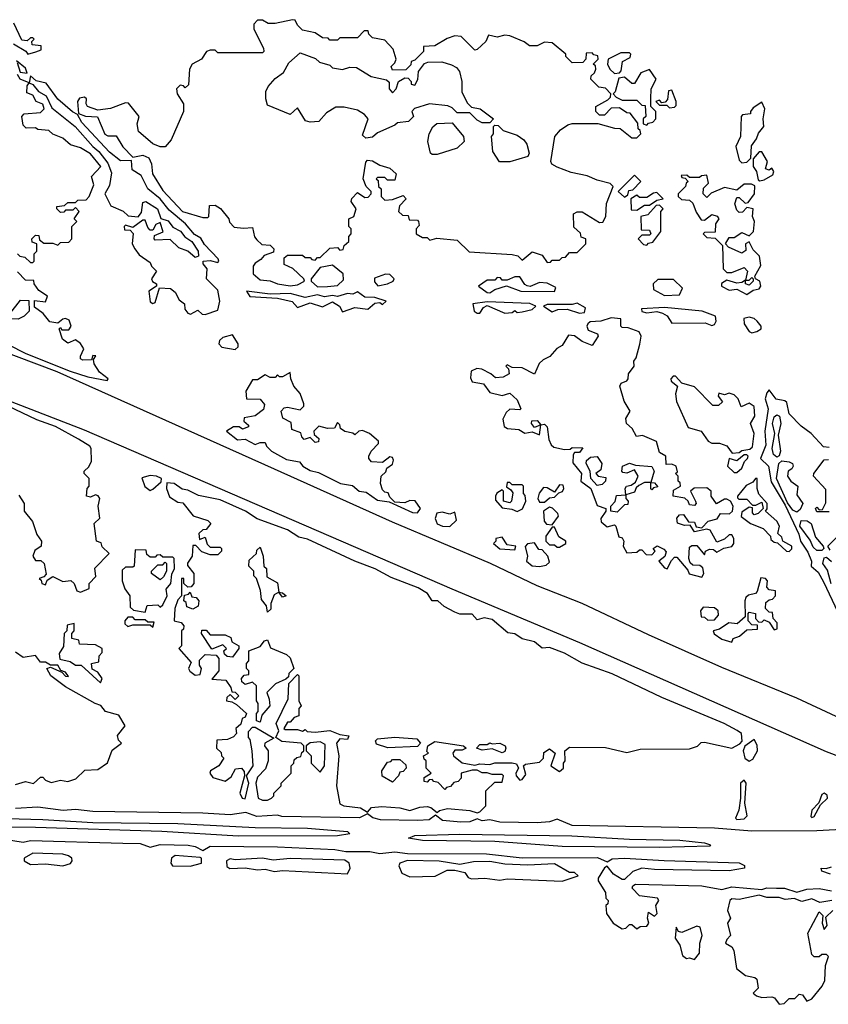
# Model space of a CAD drawing. Extents: x 1980017 to 2252640, y 74400 to 266395.
# Tile 342 of 388: x 2188922 to 2192162, y 207360 to 211302. Entities that reach past the tile are written whole.
import ezdxf

# ---------------------------------------------------------------- set-up
doc = ezdxf.new("R2010")
doc.units = 0

msp = doc.modelspace()

# ---------------------------------------------------------------- linework, layer by layer
at = {"layer": '0CON20XD'}
for points in [[(2188896.4, 211206.4), (2188946.7, 211176.7), (2188955, 211163.8), (2188986.7, 211173.3), (2189008.3, 211181.7), (2189008.3, 211198.3), (2188971.7, 211201.7), (2188970, 211215), (2188980, 211225), (2188975, 211230), (2188965, 211230), (2188951.7, 211218.3), (2188930.7, 211220.7), (2188898, 211288)], [(2190005, 210236.7), (2190035, 210241.4), (2190062.5, 210255), (2190060, 210265), (2190016.2, 210306.2), (2189981.7, 210321.7), (2189981.7, 210348.3), (2189995, 210360), (2190055, 210360), (2190065, 210350), (2190085, 210350), (2190091.7, 210341.7), (2190105, 210340), (2190115, 210350), (2190125, 210350), (2190165, 210387.5), (2190195, 210390), (2190205, 210380), (2190218.3, 210381.7), (2190221.7, 210398.3), (2190240, 210415), (2190240, 210435), (2190250, 210445), (2190250, 210465), (2190240, 210475), (2190240, 210505), (2190260, 210515), (2190270, 210545), (2190250, 210575), (2190253, 210587), (2190275, 210610), (2190305, 210590), (2190318.3, 210591.7), (2190330, 210605), (2190330, 210615), (2190310, 210635), (2190297.5, 210665), (2190308.3, 210731.7), (2190315, 210740), (2190335, 210737.5), (2190365, 210720), (2190405, 210707.5), (2190430, 210685), (2190425, 210660), (2190395, 210660), (2190385, 210670), (2190355, 210670), (2190350, 210665), (2190358.3, 210658.3), (2190360, 210635), (2190370, 210625), (2190370, 210595), (2190385, 210580), (2190415, 210582.5), (2190458.3, 210598.3), (2190470, 210585), (2190443, 210557), (2190440, 210535), (2190455, 210520), (2190478.3, 210518.3), (2190481.7, 210501.7), (2190515, 210500), (2190520, 210495), (2190521.7, 210478.3), (2190510, 210465), (2190510, 210445), (2190535, 210430), (2190555, 210430), (2190565, 210420), (2190592.5, 210427.5), (2190675, 210420), (2190723, 210373), (2190895, 210362.5), (2190917, 210357), (2190935, 210340), (2190975, 210372.5), (2191015, 210360), (2191035, 210330), (2191048.3, 210331.7), (2191055, 210340), (2191085, 210340), (2191095, 210350), (2191108.3, 210351.7), (2191125, 210370), (2191155, 210370), (2191190, 210405), (2191190, 210425), (2191171.7, 210431.7), (2191168.3, 210448.3), (2191141.7, 210471.7), (2191140, 210525), (2191155, 210532.5), (2191175, 210532.5), (2191245, 210490), (2191258.3, 210491.7), (2191270, 210515), (2191273, 210567), (2191300, 210635), (2191287, 210647), (2191235, 210660), (2191195, 210677.5), (2191130.7, 210690.7), (2191075, 210712.5), (2191053.6, 210723.6), (2191050, 210735), (2191066.2, 210835), (2191088.3, 210861.7), (2191118.3, 210881.7), (2191135, 210886.7), (2191237.5, 210887.5), (2191305, 210867.5), (2191327, 210867), (2191375, 210830), (2191395, 210830), (2191410, 210845), (2191408.3, 210858.3), (2191400, 210865), (2191398.3, 210888.3), (2191368.3, 210928.3), (2191355, 210930), (2191325, 210950), (2191291.7, 210948.3), (2191265, 210920), (2191245, 210920), (2191230, 210935), (2191230, 210955), (2191278.3, 210981.7), (2191288.3, 210991.7), (2191290, 211005), (2191268.3, 211028.3), (2191241.7, 211031.7), (2191210, 211065), (2191211.7, 211078.3), (2191225, 211090), (2191230, 211105), (2191228.3, 211118.3), (2191220, 211125), (2191240, 211145), (2191238.3, 211158.3), (2191221.7, 211161.7), (2191215, 211170), (2191191.7, 211168.3), (2191190, 211145), (2191178.3, 211131.7), (2191135, 211130), (2191110, 211155), (2191110, 211165), (2191055, 211210), (2191025, 211212.5), (2190995, 211197.5), (2190965, 211197.5), (2190943.3, 211213.3), (2190885, 211237.5), (2190865, 211240), (2190835, 211232.5), (2190800, 211240), (2190790, 211215), (2190755, 211182.5), (2190745, 211180), (2190690, 211235), (2190665, 211237.5), (2190635, 211227.5), (2190585, 211197.5), (2190540, 211195), (2190540, 211175), (2190505, 211140), (2190490, 211135), (2190488.3, 211121.7), (2190468.3, 211101.7), (2190415, 211100), (2190410, 211115), (2190425, 211130), (2190430, 211145), (2190417.5, 211185), (2190385, 211220), (2190335, 211230), (2190320, 211245), (2190318.3, 211258.3), (2190301.7, 211258.3), (2190275, 211230), (2190205, 211230), (2190195, 211220), (2190165, 211220), (2190158.3, 211228.3), (2190135, 211230), (2190105, 211250), (2190055, 211260), (2190035, 211280), (2190025, 211300), (2190015, 211302.5), (2189945, 211286.7), (2189917, 211287), (2189895, 211300), (2189875, 211300), (2189860, 211285), (2189860, 211265), (2189898.3, 211188.3), (2189900, 211175), (2189895, 211170), (2189715, 211170), (2189705, 211180), (2189685, 211180), (2189670, 211175), (2189650, 211145), (2189612.5, 211125), (2189602.5, 211105), (2189598.3, 211041.7), (2189585, 211030), (2189578.3, 211038.3), (2189565, 211040), (2189550, 211025), (2189552.5, 211005), (2189577.5, 210965), (2189577.5, 210935), (2189528.3, 210821.7), (2189505, 210793.3), (2189485, 210793.8), (2189455.8, 210805.8), (2189397.5, 210855), (2189392.5, 210885), (2189400, 210915), (2189358.3, 210968.3), (2189345, 210970), (2189285, 210947.5), (2189235, 210940), (2189193.3, 210955), (2189187.5, 210965), (2189190, 210985), (2189181.7, 210991.7), (2189161.7, 210988.3), (2189153.3, 210975), (2189156.7, 210926.7), (2189185, 210915.8), (2189233.3, 210913.3), (2189263.5, 210843.5), (2189275, 210837.5), (2189308, 210838), (2189335, 210793.8), (2189375, 210752.5), (2189415, 210759.5), (2189438.8, 210748.8), (2189449.4, 210725), (2189454, 210685), (2189495, 210618.8), (2189574.5, 210534.5), (2189655, 210510), (2189675, 210510), (2189680, 210515), (2189681.7, 210558.3), (2189705, 210560), (2189726.4, 210546.4), (2189760, 210505), (2189761.7, 210491.7), (2189781.7, 210471.7), (2189818.3, 210468.3), (2189855, 210470), (2189863, 210433), (2189871.7, 210421.7), (2189891.7, 210401.7), (2189925, 210400), (2189940, 210385), (2189938.3, 210371.7), (2189901.7, 210358.3), (2189888.3, 210341.7), (2189865, 210327.5), (2189857.5, 210315), (2189857.5, 210285), (2189885, 210261.2), (2189925, 210257.5), (2189955, 210244.4), (2190005, 210236.7)], [(2190308.3, 210828.3), (2190295, 210840), (2190317.5, 210905), (2190303, 210923), (2190275, 210940), (2190221.7, 210951.7), (2190188.3, 210951.7), (2190150.7, 210929.3), (2190120, 210895), (2190085, 210892.5), (2190067, 210897), (2190035, 210950), (2190005, 210922.5), (2189915, 210960), (2189907.5, 210985), (2189907.5, 211015), (2189916.7, 211035), (2189945, 211067.5), (2189978.3, 211091.7), (2190000.7, 211129.3), (2190045, 211170), (2190107, 211147), (2190123, 211133), (2190165, 211120), (2190175, 211110), (2190215, 211102.5), (2190245, 211112.5), (2190271.7, 211111.7), (2190330, 211075), (2190391.7, 211061.7), (2190401.7, 211051.7), (2190402.5, 211025), (2190415, 211010), (2190430, 211025), (2190440, 211055), (2190465, 211070), (2190478.3, 211068.3), (2190490, 211055), (2190490, 211045), (2190505, 211040), (2190517, 211063), (2190520, 211095), (2190543, 211127), (2190557, 211133), (2190613.6, 211133.6), (2190651.7, 211121.7), (2190671.7, 211111.7), (2190683.3, 211095), (2190693.8, 211055), (2190693.6, 211013.6), (2190715, 210970), (2190731.7, 210951.7), (2190766.1, 210946.1), (2190820, 210905), (2190805, 210890), (2190775, 210890), (2190755, 210900), (2190725, 210930), (2190675, 210930), (2190655, 210950), (2190637, 210957), (2190563.9, 210966.1), (2190503.6, 210946.4), (2190492.5, 210935), (2190500, 210915), (2190480, 210895), (2190435, 210890), (2190425, 210880), (2190355, 210850), (2190335, 210832.5), (2190308.3, 210828.3)], [(2191305, 211087.5), (2191325, 211090), (2191331.7, 211098.3), (2191337.5, 211135), (2191368.3, 211151.7), (2191370, 211165), (2191365, 211170), (2191330.7, 211169.3), (2191280, 211145), (2191277.5, 211125), (2191286.7, 211105), (2191305, 211087.5)], [(2188911.7, 211131.7), (2188923, 211093), (2188951.7, 211088.3), (2188945, 211108.8), (2188908.3, 211138.3)], [(2188912.5, 210365), (2188922.5, 210355), (2188941.7, 210351.7), (2188965, 210330), (2188975, 210330), (2188980, 210335), (2188980, 210365), (2188990, 210375), (2188990, 210405), (2188971.7, 210411.7), (2188970, 210425), (2188985, 210440), (2188998.3, 210438.3), (2189001.7, 210421.7), (2189018.3, 210408.3), (2189055, 210407.5), (2189075, 210400), (2189085, 210410), (2189118.3, 210411.7), (2189130, 210425), (2189130, 210475), (2189150, 210495), (2189140, 210505), (2189160, 210535), (2189145, 210550), (2189135, 210540), (2189105, 210540), (2189098.3, 210531.7), (2189085, 210530), (2189070, 210545), (2189070, 210555), (2189101.7, 210558.3), (2189115, 210570), (2189145, 210570), (2189155, 210580), (2189188.3, 210581.7), (2189200, 210595), (2189219.3, 210640.7), (2189210, 210675), (2189246.7, 210715), (2189205.8, 210765.8), (2189165, 210790), (2189125, 210801.2), (2189095, 210828), (2189053.9, 210843.9), (2189038.3, 210858.3), (2188995, 210862.5), (2188985, 210870), (2188948.3, 210868.3), (2188935, 210880), (2188930, 210915), (2188940, 210925), (2189005, 210931.2), (2189020, 210945), (2189013.9, 210963.9), (2188987.5, 210975), (2188975, 211000), (2188950, 211010), (2188952, 211038), (2188960, 211050), (2188924, 211064), (2188913, 211083)], [(2191435, 210880), (2191441.7, 210888.3), (2191458.3, 210891.7), (2191470, 210905), (2191470, 210935), (2191450, 210955), (2191450, 210985), (2191452.5, 211025), (2191472.5, 211065), (2191445, 211102.5), (2191410, 211090), (2191385, 211047.5), (2191375, 211047.5), (2191345, 211072.5), (2191321.7, 211068.3), (2191307, 211013), (2191300, 211005), (2191311.7, 210991.7), (2191335, 210980), (2191395, 210980), (2191415, 210960), (2191428.3, 210958.3), (2191430, 210915), (2191420, 210905), (2191420, 210885), (2191435, 210880)], [(2189665, 210122.5), (2189715, 210140), (2189723.3, 210175), (2189715, 210220), (2189670, 210265), (2189673.3, 210305), (2189657.5, 210325), (2189657.5, 210335), (2189685, 210338.8), (2189715, 210330), (2189720, 210335), (2189716.7, 210345), (2189662.4, 210402.4), (2189647.7, 210427.7), (2189622.4, 210442.4), (2189585.5, 210485.5), (2189520.2, 210540.2), (2189484, 210585), (2189434.6, 210624.6), (2189408.9, 210678.9), (2189371.8, 210701.8), (2189369.2, 210739.2), (2189325, 210736.9), (2189281.8, 210771.8), (2189170.9, 210890.9), (2189153.3, 210923.3), (2189133.5, 210933.5), (2189074.5, 210984.5), (2189027.7, 211047.7), (2188987.7, 211057.7), (2188965, 211077.5), (2188960, 211050), (2188975, 211042.5), (2188997.5, 211015), (2189028.1, 210998.1), (2189050, 210950), (2189144, 210875), (2189214.2, 210794.2), (2189238.8, 210775), (2189275, 210727.5), (2189289.3, 210689.3), (2189281.7, 210638.3), (2189262.5, 210605), (2189287, 210557), (2189336.1, 210536.1), (2189356.7, 210516.7), (2189396.7, 210513.3), (2189410, 210530), (2189415, 210570), (2189427.5, 210575), (2189473.8, 210545), (2189486.7, 210506.7), (2189517.2, 210497.2), (2189535, 210471.2), (2189565.5, 210455.6), (2189583.2, 210433.2), (2189612, 210415), (2189636.7, 210375), (2189637.5, 210355), (2189625, 210350), (2189595.7, 210375.7), (2189559.3, 210389.3), (2189525, 210422.5), (2189465, 210420), (2189460, 210425), (2189461.7, 210438.3), (2189496.4, 210453.6), (2189485, 210490), (2189467, 210483), (2189455, 210460), (2189445, 210460), (2189435, 210470), (2189425, 210500), (2189415, 210500), (2189375, 210470), (2189345, 210480), (2189340, 210475), (2189341.7, 210461.7), (2189365, 210460), (2189377, 210447), (2189372.5, 210405), (2189382.5, 210385), (2189400.7, 210360.7), (2189445, 210330), (2189450, 210315), (2189470, 210295), (2189450, 210265), (2189453.6, 210253.6), (2189470, 210245), (2189470, 210235), (2189438.8, 210215), (2189445, 210172.5), (2189455, 210166.7), (2189465, 210170), (2189481.7, 210228.3), (2189526.4, 210226.4), (2189545, 210211.2), (2189561.3, 210181.3), (2189582.5, 210165), (2189583.8, 210143.8), (2189595, 210127.5), (2189606.4, 210123.6), (2189635, 210140), (2189653, 210123), (2189665, 210122.5)], [(2191525, 210950), (2191545, 210952.5), (2191551.7, 210958.3), (2191552.5, 210975), (2191535, 211020), (2191521.7, 211018.3), (2191517, 210983), (2191508.3, 210971.7), (2191495, 210970), (2191485, 210980), (2191470, 210975), (2191485, 210960), (2191515, 210960), (2191525, 210950)], [(2191815, 210730), (2191835, 210732.5), (2191851.7, 210748.3), (2191853.2, 210796.8), (2191873.8, 210825), (2191881.4, 210848.6), (2191903.8, 210875), (2191900, 210905), (2191907.5, 210945), (2191895, 210972.5), (2191860.7, 210949.3), (2191850, 210935), (2191850, 210925), (2191818.3, 210921.7), (2191812.5, 210915), (2191810, 210835), (2191791.2, 210795), (2191805, 210740), (2191815, 210730)], [(2190595, 210762.5), (2190575, 210762.5), (2190568.3, 210768.3), (2190557.5, 210815), (2190562.5, 210845), (2190577, 210873), (2190593, 210887), (2190655, 210890), (2190700, 210835), (2190702.5, 210815), (2190675, 210787.5), (2190595, 210762.5)], [(2190885, 210733.3), (2190843.9, 210733.9), (2190817.5, 210775), (2190812.5, 210835), (2190820, 210845), (2190820, 210875), (2190825, 210880), (2190838.3, 210878.3), (2190858.3, 210858.3), (2190915, 210840), (2190941.7, 210821.7), (2190953.9, 210803.9), (2190962.5, 210767.5), (2190957.5, 210755), (2190885, 210733.3)], [(2191887, 210657), (2191905, 210660.8), (2191939.2, 210680.8), (2191943.3, 210695), (2191935, 210707.5), (2191925, 210700), (2191910, 210705), (2191917.5, 210735), (2191895, 210773.3), (2191885, 210773.8), (2191860, 210745), (2191860, 210715), (2191873.3, 210695), (2191881.2, 210661.2), (2191887, 210657)], [(2191345, 210592.5), (2191358.3, 210601.7), (2191361.7, 210618.3), (2191378.3, 210621.7), (2191410, 210655), (2191385, 210680), (2191320, 210615), (2191345, 210592.5)], [(2191835, 210202.2), (2191860, 210220), (2191885, 210224.4), (2191890.6, 210235), (2191887.5, 210255), (2191870, 210265), (2191867.5, 210275), (2191891.1, 210318.9), (2191886.2, 210355), (2191860.8, 210380.8), (2191845, 210412.5), (2191830, 210405), (2191831.7, 210378.3), (2191815, 210367.5), (2191761.7, 210391.7), (2191750, 210405), (2191765, 210430), (2191785, 210430), (2191815, 210450), (2191845, 210437.5), (2191861.2, 210455), (2191866.2, 210495), (2191857.5, 210515), (2191860, 210545), (2191835, 210550), (2191818.3, 210531.7), (2191805, 210530), (2191795, 210540), (2191786.7, 210565), (2191795, 210590), (2191805, 210590), (2191828.3, 210568.3), (2191840, 210570), (2191865.7, 210605), (2191866.7, 210636.7), (2191853.6, 210643.6), (2191825, 210643.3), (2191795, 210620), (2191745, 210630), (2191691.7, 210608.3), (2191675, 210590), (2191660, 210605), (2191661.7, 210628.3), (2191681.7, 210648.3), (2191675, 210680), (2191653, 210677), (2191645, 210670), (2191605, 210670), (2191595, 210680), (2191571.7, 210678.3), (2191575, 210670), (2191588.3, 210668.3), (2191600, 210655), (2191591.7, 210648.3), (2191590, 210635), (2191560, 210605), (2191560, 210595), (2191573, 210583), (2191605, 210580), (2191618.3, 210568.3), (2191631.7, 210531.7), (2191651.7, 210501.7), (2191665, 210500), (2191695, 210522.5), (2191716.1, 210516.1), (2191722.5, 210505), (2191710, 210485), (2191708.3, 210451.7), (2191665, 210450), (2191660, 210445), (2191675, 210430), (2191708.3, 210428.3), (2191738.3, 210398.3), (2191740, 210305), (2191755, 210290), (2191775, 210290), (2191825, 210310), (2191837.5, 210295), (2191830, 210260), (2191845, 210260), (2191855, 210270), (2191860, 210265), (2191860, 210255), (2191845, 210240), (2191830, 210245), (2191830, 210260), (2191815, 210250), (2191795, 210247.5), (2191755, 210260), (2191733.6, 210246.4), (2191733.3, 210235), (2191765, 210220), (2191795, 210223.3), (2191835, 210202.2)], [(2191395, 210540), (2191425, 210560), (2191445, 210560), (2191475, 210580), (2191500, 210585), (2191475, 210610), (2191461.7, 210608.3), (2191435, 210590), (2191405, 210590), (2191395, 210600), (2191370, 210585), (2191371.7, 210541.7), (2191395, 210540)], [(2191435, 210400), (2191441.7, 210408.3), (2191458.3, 210411.7), (2191490, 210455), (2191490, 210535), (2191500, 210545), (2191485, 210560), (2191471.7, 210558.3), (2191438.3, 210521.7), (2191410, 210515), (2191411.7, 210461.7), (2191445, 210460), (2191450, 210445), (2191445, 210440), (2191415, 210440), (2191400, 210425), (2191421.7, 210401.7), (2191435, 210400)], [(2188875, 210001.4), (2188946.3, 209966.3), (2189124.5, 209894.5), (2189195, 209872.2), (2189272.5, 209857.5), (2189276.7, 209865), (2189241.7, 209891.7), (2189220, 209925), (2189217.5, 209942.5), (2189226.7, 209956.7), (2189215, 209957.5), (2189208.8, 209941.2), (2189175, 209938.6), (2189166, 209945), (2189165.7, 209955), (2189178.8, 209985), (2189165.9, 210005.9), (2189145, 210020), (2189115, 210006.7), (2189093, 210023), (2189080, 210065), (2189085, 210070), (2189090.7, 210060.7), (2189119.2, 210060.8), (2189128, 210075), (2189119.6, 210099.5), (2189105, 210106.2), (2189095, 210103.8), (2189075, 210086.7), (2189043, 210093), (2189016.4, 210126.4), (2188981.7, 210151.7), (2188981.7, 210178.3), (2189025, 210172.5), (2189032.5, 210195), (2188998.3, 210218.3), (2188980, 210245), (2188978.3, 210258.3), (2188945, 210260), (2188913.3, 210293.3)], [(2190115, 210233.3), (2190155, 210234.2), (2190195, 210238.8), (2190219.3, 210260.7), (2190217.5, 210285), (2190175, 210320), (2190125, 210310), (2190090, 210265), (2190090, 210255), (2190115, 210233.3)], [(2190356.7, 210236.7), (2190395, 210244.3), (2190417.5, 210255), (2190422.5, 210265), (2190405, 210282.5), (2190387, 210283), (2190343, 210267), (2190343, 210253), (2190356.7, 210236.7)], [(2190805, 210209.2), (2190825, 210222.5), (2190872.5, 210237.5), (2190930, 210215), (2191065, 210214.2), (2191070, 210230), (2191035, 210247.5), (2191005, 210250), (2190966.4, 210233.6), (2190955, 210236.7), (2190945, 210242.5), (2190925, 210273.3), (2190905, 210273.3), (2190875, 210260), (2190855, 210260), (2190848.3, 210268.3), (2190835, 210270), (2190825, 210260), (2190795, 210260), (2190760, 210235), (2190795, 210210), (2190805, 210209.2)], [(2191505, 210198.8), (2191565, 210201.2), (2191577, 210227), (2191541.7, 210261.7), (2191478.3, 210261.7), (2191460, 210245), (2191461.7, 210221.7), (2191505, 210198.8)], [(2190215, 210132.5), (2190265, 210150), (2190316.4, 210143.6), (2190345, 210167.5), (2190365, 210170), (2190375, 210162.5), (2190390, 210175), (2190345, 210190), (2190305, 210190.8), (2190275, 210212.5), (2190256.1, 210203.9), (2190235, 210206.2), (2190195, 210194), (2190175, 210198.8), (2190142.7, 210192.7), (2190115, 210201.2), (2190065, 210190), (2190005.8, 210205.8), (2189925, 210203.3), (2189830, 210215), (2189843.6, 210193.6), (2189955, 210188), (2190013.9, 210173.9), (2190035, 210150), (2190085, 210169.2), (2190135, 210153.3), (2190175, 210172.5), (2190202.5, 210155), (2190215, 210132.5)], [(2188915, 210103.3), (2188890, 210105), (2188880, 210115), (2188882.5, 210125), (2188925, 210180), (2188958.3, 210178.3), (2188960, 210135), (2188940, 210115), (2188915, 210103.3)], [(2190865, 210127.5), (2190895, 210130), (2190905, 210137.5), (2190915, 210130), (2190935, 210132.5), (2190975, 210142.5), (2190990, 210155), (2190965.8, 210165.8), (2190795, 210172.5), (2190737.5, 210165), (2190742.5, 210135), (2190755, 210127.5), (2190765, 210127.5), (2190780, 210150), (2190795, 210157.5), (2190865, 210127.5)], [(2191165, 210127.5), (2191185, 210130), (2191188.3, 210148.3), (2191155, 210167.5), (2191135, 210162.5), (2191035, 210162.5), (2191020, 210155), (2191055, 210132.5), (2191078.3, 210141.7), (2191115, 210143.3), (2191165, 210127.5)], [(2191695, 210077.5), (2191705, 210082.5), (2191712.5, 210095), (2191710, 210115), (2191655.9, 210135.9), (2191505, 210150), (2191412.5, 210145), (2191414.2, 210134.2), (2191435, 210128.8), (2191475, 210133.8), (2191497.7, 210127.7), (2191516.4, 210116.4), (2191535, 210087.5), (2191668.8, 210088.8), (2191695, 210077.5)], [(2191655, 209070), (2191662.5, 209085), (2191658.3, 209108.3), (2191646.4, 209116.4), (2191618.3, 209118.3), (2191608.3, 209128.3), (2191602.5, 209145), (2191605, 209190), (2191615, 209196.7), (2191635, 209197.5), (2191665, 209160), (2191670, 209175), (2191685, 209182.5), (2191701.7, 209181.7), (2191715, 209170), (2191743, 209187), (2191775, 209192.5), (2191782.5, 209205), (2191782.5, 209225), (2191775, 209240), (2191765, 209240), (2191745, 209222.5), (2191715, 209210), (2191688.3, 209258.3), (2191675, 209262.5), (2191625, 209252.5), (2191608.3, 209278.3), (2191585, 209277.5), (2191557, 209287), (2191554.1, 209305.9), (2191565, 209320), (2191581.7, 209321.7), (2191601.7, 209291.7), (2191625, 209290), (2191632.5, 209272.5), (2191655, 209267.5), (2191680, 209295), (2191716.7, 209303.3), (2191730, 209325), (2191766.2, 209323.8), (2191777.5, 209335), (2191780, 209355), (2191770, 209375), (2191755, 209382.5), (2191745, 209382.5), (2191713.9, 209363.9), (2191692.5, 209395), (2191692.5, 209415), (2191675, 209427.5), (2191623.6, 209426.4), (2191610, 209415), (2191630, 209375), (2191632.5, 209365), (2191625, 209357.5), (2191605, 209360), (2191600, 209375), (2191587, 209387), (2191540, 209395), (2191541.7, 209418.3), (2191570, 209435), (2191568.3, 209448.3), (2191560, 209455), (2191560, 209475), (2191550, 209485), (2191557.5, 209492.5), (2191552.5, 209515), (2191535, 209523.3), (2191511.7, 209521.7), (2191510, 209555), (2191485, 209570), (2191473, 209613), (2191417, 209637), (2191393, 209633), (2191376.2, 209666.2), (2191353.3, 209685), (2191350, 209705), (2191367.5, 209735), (2191343.3, 209775), (2191326.7, 209835), (2191332.3, 209847.7), (2191353.8, 209856.2), (2191360, 209865), (2191361.2, 209885), (2191383.3, 209915), (2191382.5, 209935), (2191391.7, 209948.3), (2191406.4, 210003.6), (2191411.2, 210035), (2191403.3, 210053.3), (2191359.2, 210069.2), (2191335, 210070), (2191330, 210075), (2191330, 210105), (2191291.2, 210108.8), (2191250, 210095), (2191207.1, 210092.9), (2191198, 210085), (2191194.2, 210075), (2191199.7, 210059.7), (2191236.7, 210045), (2191240, 210035), (2191215, 209997.5), (2191175, 210013.3), (2191145, 210036.2), (2191120.7, 210039.3), (2191095, 209997.5), (2191073.6, 209986.4), (2191046.4, 209953.6), (2191018.8, 209941.2), (2191003.6, 209926.4), (2190985, 209882.5), (2190935, 209908.8), (2190895, 209910), (2190875, 209920), (2190870, 209915), (2190880, 209905), (2190882.5, 209885), (2190859.3, 209870.7), (2190828.3, 209868.3), (2190810, 209885), (2190773.3, 209903.3), (2190753.6, 209906.4), (2190730, 209895), (2190728.3, 209868.3), (2190735, 209852.5), (2190780, 209845), (2190805, 209810), (2190855, 209797.5), (2190885, 209807.5), (2190915, 209780), (2190930, 209745), (2190925, 209740), (2190885, 209742.5), (2190870.7, 209729.3), (2190857, 209703), (2190863.3, 209673.3), (2190876.2, 209666.2), (2190921.7, 209661.7), (2190945, 209647.5), (2190975, 209652.5), (2191005, 209640), (2191010, 209680), (2190985, 209670), (2190972.5, 209685), (2190973.3, 209696.7), (2190995, 209697.5), (2191010, 209680), (2191025, 209682.5), (2191035, 209672.5), (2191041.7, 209621.7), (2191050.6, 209600.6), (2191061.4, 209591.4), (2191105, 209581.4), (2191127, 209583), (2191135, 209590), (2191178.3, 209588.3), (2191165, 209570), (2191145, 209570), (2191139.3, 209560.7), (2191138.3, 209528.3), (2191172.5, 209485), (2191170, 209455), (2191210, 209425), (2191235, 209357.5), (2191270, 209345), (2191270, 209335), (2191250, 209305), (2191251.7, 209291.7), (2191275, 209272.5), (2191305, 209280), (2191310, 209275), (2191321.7, 209231.7), (2191335, 209227.5), (2191342.5, 209215), (2191340, 209195), (2191355, 209167.5), (2191395, 209170), (2191405, 209180), (2191415, 209180), (2191431.7, 209161.7), (2191455, 209160), (2191467.5, 209175), (2191460, 209185), (2191476.4, 209196.4), (2191503, 209183), (2191511.7, 209171.7), (2191506.4, 209153.6), (2191482.5, 209135), (2191505, 209107.5), (2191516.4, 209103.6), (2191533.6, 209136.4), (2191545, 209150), (2191555, 209150), (2191598.3, 209098.3), (2191603.6, 209083.6), (2191655, 209070)], [(2191855, 210048.8), (2191875, 210053.8), (2191892.5, 210065), (2191892.5, 210075), (2191875.9, 210095.9), (2191865, 210106.7), (2191845, 210111.2), (2191823.3, 210106.7), (2191824, 210085), (2191844.5, 210054.4), (2191855, 210048.8)], [(2189785, 209982.5), (2189797, 209993), (2189797.5, 210005), (2189775, 210040), (2189735, 210030), (2189721.7, 210018.3), (2189720, 210005), (2189731.7, 209991.7), (2189785, 209982.5)], [(2192192.9, 208512.9), (2192035, 208586.2), (2191735, 208708.7), (2191441.2, 208838.8), (2191175, 208965.4), (2190995, 209036.1), (2190807.5, 209125), (2190415, 209290), (2189942.8, 209502.7), (2189072.2, 209892.2), (2188745, 210015.6)], [(2188651.2, 209865), (2189180.3, 209659.7), (2190653.7, 209023.6), (2191165, 208809.3), (2192152.4, 208372.4), (2192559.2, 208219.2)], [(2190515, 209327.5), (2190527.5, 209345), (2190506.1, 209376.1), (2190485, 209377.5), (2190465, 209367.5), (2190425, 209370), (2190405, 209390), (2190398.3, 209408.3), (2190385, 209410), (2190375, 209420), (2190367.5, 209445), (2190370, 209475), (2190388.3, 209491.7), (2190393.3, 209506.7), (2190415, 209522.5), (2190419.3, 209539.3), (2190415, 209550), (2190405, 209552.5), (2190375, 209530), (2190331.7, 209531.7), (2190320, 209545), (2190320, 209555), (2190330, 209575), (2190360, 209605), (2190360, 209615), (2190323.3, 209645), (2190295, 209658), (2190280, 209655), (2190265, 209640), (2190257, 209647), (2190225, 209653.3), (2190207.5, 209665), (2190205, 209680), (2190195, 209690), (2190182.5, 209667.5), (2190155, 209666), (2190120, 209675), (2190100, 209655), (2190101.7, 209641.7), (2190120, 209625), (2190118.3, 209611.7), (2190105, 209610), (2190085, 209630), (2190061.7, 209621.7), (2190051.7, 209631.7), (2190048.3, 209648.3), (2190011.7, 209661.7), (2190010, 209690), (2189976.4, 209706.4), (2189970, 209735), (2189981.7, 209748.3), (2189995, 209750.6), (2190045, 209740), (2190060, 209755), (2190060, 209765), (2190045.9, 209805.9), (2190020, 209835), (2190007.5, 209865), (2190005, 209890), (2189975, 209872.5), (2189962.5, 209872.5), (2189955, 209880), (2189945, 209870), (2189925, 209870), (2189905, 209880), (2189875, 209860), (2189855, 209860), (2189827.5, 209815), (2189830, 209785), (2189885, 209782.5), (2189902.3, 209762.3), (2189898.3, 209741.7), (2189865, 209716.2), (2189821.7, 209708.3), (2189820, 209695), (2189838.3, 209678.3), (2189838.3, 209671.7), (2189815, 209662.5), (2189801.7, 209671.7), (2189778.3, 209671.7), (2189750, 209655), (2189795, 209620.8), (2189825, 209622.5), (2189865, 209601.2), (2189885, 209610), (2189905, 209610), (2189910, 209595), (2189930, 209575), (2189991.2, 209541.2), (2190042.5, 209532.5), (2190056.7, 209515), (2190085, 209498), (2190118.8, 209488.8), (2190207.5, 209445), (2190255, 209436.7), (2190282.5, 209415), (2190310, 209410), (2190355, 209379.2), (2190401.7, 209371.7), (2190495, 209328.8), (2190515, 209327.5)], [(2191776.7, 209566.7), (2191805, 209570), (2191815, 209577.5), (2191847, 209583), (2191857.3, 209592.7), (2191864.2, 209645), (2191850, 209685), (2191867.5, 209715), (2191863.9, 209753.9), (2191845, 209767.5), (2191813, 209753), (2191800, 209785), (2191785, 209800), (2191765, 209806.7), (2191745, 209800), (2191722.5, 209807.5), (2191720, 209795), (2191737, 209773), (2191721.7, 209758.3), (2191698.3, 209758.3), (2191625, 209832.5), (2191575, 209847.5), (2191550, 209875), (2191540, 209875), (2191530, 209865), (2191532.5, 209855), (2191557.5, 209835), (2191550, 209805), (2191553.6, 209773.6), (2191600, 209670), (2191652.5, 209655), (2191680, 209615), (2191695, 209607.5), (2191725, 209606.7), (2191755, 209596.7), (2191776.7, 209566.7)], [(2192165, 209590), (2192141.7, 209591.7), (2192093.3, 209645), (2192052.5, 209675), (2192004.1, 209724.1), (2191995, 209770), (2191987, 209777), (2191952.7, 209782.7), (2191925, 209820), (2191915, 209808.8), (2191908.1, 209785), (2191920, 209745), (2191907.8, 209655), (2191910.7, 209599.3), (2191890, 209545), (2191921.9, 209515), (2191932.2, 209452.2), (2191988.3, 209358.3), (2192043, 209243), (2192050, 209215), (2192080, 209170), (2192094.2, 209135), (2192092.5, 209115), (2192120.7, 209090.7), (2192142.1, 209052.1), (2192222, 208882)], [(2188918.3, 209398.3), (2188940, 209365), (2188940, 209335), (2188973.6, 209293.6), (2188990.4, 209240.5), (2189008.8, 209215), (2189007.5, 209195), (2188982.3, 209177.7), (2188973.8, 209155), (2188985, 209137.5), (2189007, 209137), (2189020, 209125), (2189027.5, 209082.5), (2189018.3, 209071.7), (2189000, 209065), (2189008.3, 209058.3), (2189010, 209045), (2189025, 209040), (2189031.7, 209058.3), (2189055, 209072.5), (2189095, 209052.5), (2189126.4, 209056.4), (2189140, 209045), (2189150, 209015), (2189165, 209010), (2189200, 209025), (2189200, 209045), (2189227, 209073), (2189223, 209107), (2189280, 209165), (2189251.7, 209191.7), (2189248.3, 209208.3), (2189230, 209215), (2189220, 209285), (2189243, 209307), (2189236.7, 209355), (2189242.5, 209385), (2189236.4, 209396.4), (2189225, 209400), (2189205, 209390), (2189190, 209395), (2189192.5, 209425), (2189200, 209435), (2189200, 209465), (2189180, 209485), (2189180, 209495), (2189198.3, 209511.7), (2189210, 209535), (2189207.5, 209585), (2189202.5, 209595), (2189157.5, 209622.5), (2189065, 209673.3), (2188990.6, 209700.6), (2188875.5, 209755.6)], [(2191955, 209551.2), (2191941.5, 209561.5), (2191936.9, 209585), (2191947.5, 209645), (2191938.6, 209685), (2191945, 209712.5), (2191955, 209720), (2191966.7, 209715), (2191971.4, 209685), (2191961.2, 209638.8), (2191970.6, 209575), (2191965, 209556.7), (2191955, 209551.2)], [(2191235, 209436.7), (2191210, 209465), (2191207.5, 209495), (2191190.8, 209525), (2191192.3, 209537.7), (2191209.1, 209550.9), (2191235, 209553.1), (2191254.5, 209525), (2191249.7, 209500.3), (2191230, 209485), (2191240, 209475), (2191270, 209470), (2191268.8, 209455), (2191255, 209441.4), (2191235, 209436.7)], [(2191795, 209490), (2191815, 209506.7), (2191826.2, 209533.8), (2191837.5, 209545), (2191840, 209555), (2191835, 209560), (2191825, 209560), (2191795, 209536.7), (2191763.9, 209546.1), (2191757.5, 209515), (2191785, 209490), (2191795, 209490)], [(2191315, 209330), (2191290, 209335), (2191290, 209355), (2191307, 209373), (2191313, 209397), (2191350, 209400), (2191347.5, 209425), (2191352.5, 209435), (2191371.7, 209438.3), (2191389.3, 209450.7), (2191400, 209475), (2191385, 209500), (2191355, 209487.1), (2191338.8, 209488.8), (2191334, 209495), (2191337.5, 209515), (2191365, 209526.9), (2191389.3, 209519.3), (2191455, 209513.8), (2191464.2, 209495), (2191450, 209450), (2191465, 209447.5), (2191478.3, 209431.7), (2191461.7, 209428.3), (2191455, 209420), (2191450, 209425), (2191450, 209450), (2191425, 209450), (2191403, 209437), (2191391.7, 209428.3), (2191385, 209410), (2191350, 209400), (2191350, 209385), (2191360, 209375), (2191358.3, 209361.7), (2191345, 209360), (2191315, 209330)], [(2192035, 209330), (2192018.8, 209338.8), (2191998.6, 209368.6), (2191954.2, 209465), (2191964, 209526), (2191975, 209536.7), (2192005, 209532.5), (2192018, 209525), (2192021.2, 209515), (2192016, 209504), (2192001.2, 209495), (2191998, 209475), (2192011.2, 209455), (2192040, 209435), (2192035, 209400), (2192060, 209365), (2192048.7, 209341.3), (2192035, 209330)], [(2192165, 209332.5), (2192115, 209332.5), (2192110, 209345), (2192115, 209350), (2192125, 209340), (2192138.3, 209341.7), (2192151.7, 209368.3), (2192151.7, 209421.7), (2192102.5, 209475), (2192103.3, 209485), (2192145, 209540), (2192161.7, 209541.7)], [(2189445, 209417.5), (2189455, 209422.5), (2189488.3, 209451.7), (2189490, 209465), (2189470, 209475), (2189445, 209477.5), (2189411.7, 209468.3), (2189423.6, 209433.6), (2189445, 209417.5)], [(2190755, 208126.2), (2190765, 208131.2), (2190790, 208155), (2190790, 208215), (2190825, 208250), (2190855, 208250), (2190860, 208275), (2190855, 208280), (2190815, 208280), (2190795, 208287.5), (2190775, 208286.7), (2190755, 208297.5), (2190735, 208297.5), (2190690, 208285), (2190690, 208265), (2190678.3, 208251.7), (2190661.7, 208248.3), (2190648.3, 208231.7), (2190631.7, 208228.3), (2190625, 208220), (2190598.3, 208248.3), (2190581.7, 208251.7), (2190575, 208260), (2190561.7, 208258.3), (2190555, 208250), (2190541.7, 208251.7), (2190541.7, 208268.3), (2190570, 208285), (2190550, 208305), (2190550, 208335), (2190541.7, 208341.7), (2190540, 208355), (2190560, 208365), (2190552.5, 208372.5), (2190557.5, 208395), (2190585, 208412.5), (2190700, 208395), (2190710, 208385), (2190695, 208377.5), (2190665, 208377.5), (2190657.5, 208365), (2190660, 208355), (2190695, 208327.5), (2190745, 208317.5), (2190765, 208323.3), (2190805, 208320), (2190825, 208326.7), (2190895, 208327.5), (2190912.5, 208322.5), (2190920, 208305), (2190910, 208285), (2190911.2, 208275), (2190925, 208257.5), (2190935, 208260), (2190949.3, 208280.7), (2190940, 208315), (2190948.3, 208321.7), (2191005, 208330), (2191020, 208345), (2191021.7, 208368.3), (2191045, 208382.5), (2191067.5, 208365), (2191050, 208315), (2191085, 208292.5), (2191100, 208305), (2191100, 208325), (2191107.5, 208335), (2191106, 208375), (2191125, 208390), (2191268.8, 208388.8), (2191355, 208368.8), (2191408.3, 208381.7), (2191605, 208383.3), (2191637, 208393), (2191651.7, 208408.3), (2191665, 208410), (2191775, 208386.2), (2191807.7, 208402.3), (2191816.4, 208413.6), (2191814.2, 208445), (2191796.9, 208456.9), (2191743.8, 208485), (2191495, 208588.5), (2191295, 208683.5), (2191175, 208726.5), (2191105, 208765.6), (2191045, 208788.9), (2191015, 208786), (2190985, 208811.4), (2190935, 208823.8), (2190905, 208844), (2190878, 208848), (2190815, 208901.2), (2190782.6, 208907.4), (2190755, 208900), (2190735, 208922.5), (2190685, 208922), (2190665, 208930), (2190622.7, 208952.7), (2190597.5, 208975), (2190575, 208976.2), (2190555.8, 209005), (2190517.7, 209027.6), (2190409.5, 209069.5), (2190346.2, 209103.8), (2190264.6, 209134.6), (2190075, 209221.9), (2190040.6, 209230.6), (2189995, 209259.5), (2189873.4, 209303.4), (2189826, 209335), (2189725, 209379.6), (2189637.7, 209397.7), (2189595, 209418.8), (2189572.5, 209422.5), (2189540, 209445), (2189511.7, 209448.3), (2189510, 209425), (2189521.7, 209391.7), (2189555, 209370), (2189575, 209367.5), (2189616.4, 209316.4), (2189675, 209296.7), (2189687.5, 209285), (2189668.3, 209261.7), (2189655, 209260), (2189640, 209245), (2189641.7, 209221.7), (2189665, 209230), (2189673, 209203), (2189685, 209190), (2189725, 209190), (2189730, 209185), (2189730, 209175), (2189715, 209160), (2189685, 209160), (2189651.7, 209171.7), (2189627.5, 209197.5), (2189615, 209197.5), (2189613.3, 209155), (2189593.9, 209126.1), (2189593.6, 209116.4), (2189620, 209085), (2189620, 209045), (2189608.3, 209031.7), (2189595, 209030), (2189580, 209045), (2189580, 209065), (2189570, 209065), (2189570, 208995), (2189555, 208980), (2189543.3, 208945), (2189540, 208895), (2189568.3, 208888.3), (2189580, 208875), (2189578.3, 208861.7), (2189570, 208855), (2189570, 208795), (2189560, 208785), (2189608.3, 208728.3), (2189605, 208720), (2189597.5, 208705), (2189603.6, 208693.6), (2189625, 208677.5), (2189645, 208680), (2189650, 208705), (2189641.7, 208718.3), (2189641.7, 208738.3), (2189665, 208760), (2189708.3, 208758.3), (2189720, 208745), (2189720, 208695), (2189691.7, 208661.7), (2189748.3, 208658.3), (2189768.3, 208628.3), (2189771.7, 208611.7), (2189785, 208610), (2189800, 208595), (2189785, 208580), (2189765, 208600), (2189751.7, 208588.3), (2189750, 208575), (2189771.7, 208571.7), (2189790.7, 208560.7), (2189830, 208525), (2189825, 208510), (2189812.5, 208505), (2189808.3, 208481.7), (2189787.5, 208465), (2189790, 208445), (2189778.8, 208431.2), (2189755, 208420), (2189711.7, 208418.3), (2189710, 208385), (2189728.3, 208368.3), (2189730, 208355), (2189740, 208345), (2189720, 208315), (2189686.7, 208295), (2189683.3, 208285), (2189695, 208267.5), (2189745, 208253.3), (2189768.8, 208271.2), (2189787, 208303), (2189810, 208305), (2189821.7, 208291.7), (2189822.5, 208275), (2189803.8, 208205), (2189813.3, 208185), (2189825, 208182.5), (2189840, 208245), (2189830, 208275), (2189857.5, 208315), (2189853.8, 208375), (2189845, 208420), (2189838.3, 208428.3), (2189838.3, 208451.7), (2189855, 208470), (2189865, 208470), (2189940, 208425), (2189903.3, 208405), (2189902.5, 208395), (2189917.5, 208375), (2189917.5, 208335), (2189907, 208303), (2189875, 208270), (2189867.5, 208245), (2189877.5, 208185), (2189895, 208177.5), (2189915, 208177.5), (2189930, 208185), (2189940, 208195), (2189940, 208205), (2189970, 208235), (2189970, 208245), (2190010, 208285), (2190010, 208315), (2190020, 208325), (2190021.7, 208338.3), (2190031.7, 208348.3), (2190048.3, 208351.7), (2190051.7, 208368.3), (2190060, 208375), (2190060, 208395), (2190050, 208405), (2189971.7, 208411.7), (2189948.3, 208428.3), (2189960, 208455), (2189950, 208485), (2189997, 208583), (2190000, 208645), (2190035, 208680), (2190040, 208675), (2190040, 208575), (2190050, 208555), (2190040, 208545), (2190040, 208515), (2190021.7, 208508.3), (2190005, 208490), (2189995, 208490), (2189980, 208465), (2189985, 208460), (2190035, 208460), (2190055, 208453.3), (2190065, 208460), (2190073, 208453), (2190105, 208450), (2190165, 208456.7), (2190205, 208440), (2190240, 208435), (2190235, 208420), (2190205, 208422.5), (2190191.2, 208405), (2190200, 208355), (2190190.8, 208235), (2190205, 208163.3), (2190220, 208155), (2190287.3, 208147.3), (2190315, 208130), (2190331.7, 208148.3), (2190372.2, 208152.2), (2190445, 208147.1), (2190485, 208135.6), (2190525, 208149.2), (2190555, 208152), (2190568.6, 208148.6), (2190595, 208127.5), (2190604, 208136), (2190635.9, 208144.1), (2190725, 208136), (2190755, 208126.2)], [(2190915, 209333.3), (2190936.4, 209343.6), (2190950, 209375), (2190947, 209397), (2190940, 209405), (2190940, 209435), (2190935, 209440), (2190895, 209440), (2190885, 209450), (2190875, 209450), (2190871.7, 209431.7), (2190890, 209420), (2190897.5, 209407.5), (2190892.5, 209375), (2190885, 209367.5), (2190860, 209375), (2190860, 209415), (2190855, 209420), (2190833.9, 209406.1), (2190827.5, 209395), (2190828.3, 209378.3), (2190855, 209347.5), (2190893, 209343), (2190915, 209333.3)], [(2191025, 209370), (2191045, 209387.5), (2191065, 209390), (2191081.7, 209408.3), (2191096.4, 209413.6), (2191102.5, 209425), (2191099.3, 209439.3), (2191085, 209440), (2191065, 209410), (2191035, 209427.5), (2191020.7, 209429.3), (2191003.3, 209406.7), (2190997.5, 209385), (2191005, 209370), (2191025, 209370)], [(2192005, 209173.3), (2192015, 209183.3), (2192016, 209195), (2191980, 209215), (2191975, 209230), (2191960, 209245), (2191966.1, 209273.9), (2191955.8, 209295), (2191910, 209335), (2191916.1, 209343.9), (2191916.2, 209365), (2191882.9, 209402.9), (2191876, 209425), (2191876.2, 209465), (2191870, 209465), (2191858.8, 209451.2), (2191833.1, 209436.9), (2191797.5, 209395), (2191798.3, 209388.3), (2191802.5, 209382.5), (2191835, 209383.3), (2191858.3, 209358.3), (2191871.7, 209358.3), (2191895, 209370), (2191900, 209345), (2191880, 209325), (2191865, 209320), (2191858.3, 209328.3), (2191857.5, 209347.5), (2191845, 209350), (2191815, 209330), (2191813, 209313), (2191850, 209285), (2191900, 209265), (2191930, 209235), (2191931.7, 209221.7), (2191945, 209210), (2191958.3, 209208.3), (2191993.9, 209173.9), (2192005, 209173.3)], [(2191055, 209280), (2191080, 209315), (2191077.5, 209325), (2191056.4, 209346.4), (2191045, 209350), (2191020, 209335), (2191022.5, 209295), (2191033, 209283), (2191055, 209280)], [(2190645, 209273.3), (2190671.7, 209298.3), (2190665, 209330), (2190645, 209322.5), (2190615, 209331.2), (2190592.9, 209327.1), (2190585.8, 209305), (2190594.5, 209284.5), (2190615.8, 209274.2), (2190645, 209273.3)], [(2191085, 209190), (2191110, 209205), (2191110, 209215), (2191081.7, 209231.7), (2191065, 209270), (2191055, 209270), (2191030, 209235), (2191030, 209215), (2191045, 209200), (2191065, 209200), (2191075, 209190), (2191085, 209190)], [(2192135, 209176.7), (2192115, 209177.5), (2192100.3, 209190.3), (2192088.3, 209218.3), (2192048, 209275), (2192052.5, 209297.5), (2192076.3, 209296.3), (2192092.5, 209285), (2192110.8, 209230.8), (2192141.2, 209195), (2192143.3, 209185), (2192135, 209176.7)], [(2190905, 209180), (2190910, 209195), (2190875, 209200), (2190855, 209230), (2190830, 209225), (2190830, 209215), (2190820, 209205), (2190845, 209184), (2190905, 209180)], [(2192168.8, 209178.8), (2192160, 209195), (2192205, 209240)], [(2189915, 208930), (2189910, 208955), (2189891.2, 208981.2), (2189887, 209017), (2189870, 209065), (2189860, 209075), (2189860, 209095), (2189840, 209115), (2189841.7, 209138.3), (2189870, 209165), (2189871.7, 209178.3), (2189885, 209190), (2189897.5, 209155), (2189900, 209115), (2189910, 209105), (2189911.7, 209071.7), (2189955, 209047.5), (2189960, 209010), (2189975, 209007.5), (2189990, 208995), (2189975, 208990), (2189960, 209010), (2189940.7, 208999.3), (2189927.5, 208965), (2189927.5, 208942.5), (2189915, 208930)], [(2191005, 209113.3), (2191031.7, 209118.3), (2191045, 209130), (2191037.5, 209155), (2191015, 209180), (2191001.7, 209181.7), (2190985, 209207.5), (2190956.4, 209203.6), (2190947, 209193), (2190956.7, 209155), (2190952.5, 209135), (2190975, 209116.2), (2191005, 209113.3)], [(2189425, 208930), (2189433, 208957), (2189475, 208960), (2189485, 208950), (2189495, 208960), (2189512.5, 208995), (2189508.3, 209021.7), (2189527.5, 209045), (2189531.7, 209081.7), (2189542.5, 209105), (2189540, 209145), (2189535, 209150), (2189495, 209150), (2189485, 209160), (2189471.7, 209158.3), (2189465, 209150), (2189445, 209150), (2189431.7, 209161.7), (2189428.3, 209178.3), (2189385, 209180), (2189380, 209115), (2189375, 209110), (2189345, 209110), (2189331.7, 209098.3), (2189332.5, 209055), (2189343, 209023), (2189362.5, 208995), (2189365, 208950), (2189378.3, 208938.3), (2189425, 208930)], [(2192173.6, 209043.6), (2192158, 209098), (2192140, 209125), (2192145, 209147.5), (2192155, 209150), (2192175, 209132.5)], [(2189485, 209060), (2189450, 209085), (2189450, 209095), (2189475, 209120), (2189495, 209120), (2189505, 209130), (2189510, 209125), (2189510, 209095), (2189498.3, 209071.7), (2189485, 209060)], [(2191775, 208810), (2191780, 208825), (2191806.1, 208833.9), (2191835, 208860), (2191878.3, 208861.7), (2191878.3, 208878.3), (2191855, 208880), (2191840, 208895), (2191840, 208925), (2191845, 208930), (2191870, 208925), (2191870, 208905), (2191881.7, 208891.7), (2191895, 208890), (2191905, 208900), (2191925, 208890), (2191945, 208860), (2191956.1, 208863.9), (2191957, 208887), (2191940, 208905), (2191938.3, 208928.3), (2191925, 208930), (2191910, 208945), (2191911.7, 208968.3), (2191925, 208980), (2191938.3, 208981.7), (2191950, 208995), (2191950, 209015), (2191925, 209020), (2191915, 209030), (2191917.5, 209055), (2191910, 209065), (2191891.7, 209068.3), (2191877, 209013), (2191870, 209005), (2191841.2, 208998.8), (2191831.2, 208988.8), (2191826.7, 208975), (2191828.3, 208911.7), (2191797, 208883), (2191763, 208887), (2191725, 208862.5), (2191700, 208855), (2191703.6, 208843.6), (2191735, 208822.5), (2191775, 208810)], [(2189615, 208942.5), (2189591.7, 208951.7), (2189588.3, 208968.3), (2189580, 208975), (2189581.7, 208998.3), (2189598.3, 209001.7), (2189605, 209010), (2189611.7, 208991.7), (2189628.3, 208988.3), (2189640, 208975), (2189636.4, 208953.6), (2189615, 208942.5)], [(2191678.3, 208898.3), (2191705, 208900), (2191721.7, 208918.3), (2191720, 208935), (2191705, 208947.5), (2191660, 208950), (2191650, 208935), (2191651.7, 208911.7), (2191665, 208910), (2191678.3, 208898.3)], [(2189245, 208647.5), (2189252.5, 208665), (2189235, 208690), (2189211.7, 208701.7), (2189210, 208725), (2189238.3, 208731.7), (2189240, 208755), (2189251.7, 208768.3), (2189252.5, 208785), (2189225, 208800), (2189161.7, 208801.7), (2189158.3, 208818.3), (2189130, 208825), (2189130, 208845), (2189140, 208855), (2189140, 208885), (2189111.7, 208878.3), (2189110, 208855), (2189100, 208845), (2189097, 208793), (2189080, 208765), (2189082, 208742), (2189123.3, 208733.3), (2189145, 208717.5), (2189168.3, 208718.3), (2189245, 208647.5)], [(2189455, 208870), (2189460, 208890), (2189435, 208890), (2189425, 208900), (2189385, 208900), (2189375, 208910), (2189355, 208910), (2189342.5, 208895), (2189343, 208883), (2189355, 208872.5), (2189375, 208880), (2189445, 208880), (2189455, 208870)], [(2189775, 208750), (2189753, 208753), (2189741.7, 208761.7), (2189740, 208775), (2189750, 208785), (2189735, 208800), (2189691.7, 208781.7), (2189650, 208845), (2189651.7, 208858.3), (2189668.3, 208858.3), (2189685, 208840), (2189745, 208840), (2189768.3, 208828.3), (2189771.7, 208811.7), (2189800, 208795), (2189800, 208785), (2189775, 208750)], [(2189885, 208490), (2189870, 208495), (2189870, 208525), (2189877.5, 208532.5), (2189877.5, 208565), (2189870, 208575), (2189870, 208635), (2189855, 208650), (2189825, 208640), (2189811.7, 208651.7), (2189810, 208665), (2189821.7, 208678.3), (2189840, 208680), (2189840, 208695), (2189830, 208705), (2189830, 208725), (2189840, 208735), (2189840, 208775), (2189885, 208792.5), (2189902.5, 208815), (2189915, 208820), (2189927, 208787), (2189990.7, 208760.7), (2190005, 208747.5), (2190020, 208705), (2190000, 208685), (2189998.3, 208671.7), (2189988.3, 208661.7), (2189946.4, 208643.6), (2189911.7, 208608.3), (2189921.7, 208581.7), (2189923.3, 208555), (2189891.7, 208518.3), (2189885, 208490)], [(2188905, 208240), (2188945, 208252.5), (2188976.4, 208243.6), (2189005, 208270), (2189015, 208270), (2189025, 208257.5), (2189048.3, 208248.3), (2189085, 208257.5), (2189115, 208252.5), (2189147, 208263), (2189183, 208297), (2189235, 208300), (2189273, 208327), (2189292.7, 208377.3), (2189330, 208405), (2189318, 208418), (2189313.8, 208436.2), (2189344, 208475), (2189318.3, 208518.3), (2189265, 208532.5), (2189246.7, 208556.7), (2189223.9, 208563.9), (2189105, 208631.2), (2189046.7, 208675), (2189030, 208705), (2189045, 208710), (2189090, 208690), (2189105, 208673.3), (2189117.5, 208672.5), (2189105, 208690), (2189087, 208697), (2189075, 208717.5), (2189045, 208717.5), (2189025, 208730), (2189005, 208730), (2188985, 208756.7), (2188935, 208748), (2188905, 208770)], [(2190125, 208290), (2190142.5, 208315), (2190145, 208400), (2190125, 208411.2), (2190085, 208407.5), (2190070, 208395), (2190070, 208375), (2190090, 208355), (2190090, 208325), (2190125, 208290)], [(2190397, 208387), (2190351.7, 208401.7), (2190347.5, 208415), (2190355, 208422.5), (2190425, 208430), (2190513, 208423), (2190527.5, 208405), (2190515, 208392.5), (2190397, 208387)], [(2190855, 208367.5), (2190815, 208382.5), (2190775, 208377.5), (2190752.5, 208385), (2190765, 208400), (2190795, 208400), (2190805, 208407.5), (2190815, 208402.5), (2190845, 208406.2), (2190866.7, 208395), (2190870, 208385), (2190865, 208372.5), (2190855, 208367.5)], [(2191845, 208333.3), (2191858.8, 208341.2), (2191877.5, 208375), (2191877, 208397), (2191865, 208420), (2191827, 208393), (2191820, 208375), (2191827.5, 208345), (2191845, 208333.3)], [(2190415, 208250), (2190373.6, 208273.6), (2190372.5, 208295), (2190395, 208330), (2190408.3, 208331.7), (2190415, 208340), (2190445, 208340), (2190468.3, 208318.3), (2190470, 208305), (2190458.3, 208291.7), (2190445, 208290), (2190440, 208275), (2190415, 208250)], [(2191795, 208100), (2191825, 208103.3), (2191836.7, 208115), (2191826.7, 208165), (2191832.5, 208245), (2191825, 208257.5), (2191810, 208245), (2191810, 208185), (2191803, 208137), (2191790, 208105), (2191795, 208100)], [(2192095, 208107.5), (2192105, 208112.5), (2192130.7, 208159.3), (2192158.8, 208185), (2192156.9, 208196.9), (2192145, 208206), (2192135, 208200), (2192123.9, 208166.1), (2192095, 208136.7), (2192092, 208112), (2192095, 208107.5)], [(2191855, 208052.7), (2191705, 208065.8), (2191135, 208075.5), (2191075, 208101.2), (2191045, 208090.8), (2190995, 208086.7), (2190845, 208088.8), (2190805, 208099.2), (2190775, 208094.4), (2190755, 208102.5), (2190725, 208090.4), (2190689.8, 208089.8), (2190616.4, 208096.4), (2190587.5, 208117.5), (2190561.7, 208098.3), (2190515, 208095.6), (2190368, 208098), (2190337.1, 208107.1), (2190315, 208123.3), (2190283.6, 208106.4), (2189972, 208112), (2189955, 208116.7), (2189872.1, 208112.1), (2189827.5, 208127.5), (2189765, 208118.5), (2189655, 208125.8), (2189215, 208131.5), (2189145, 208139.4), (2189095.5, 208135.5), (2188995, 208150), (2188905, 208144.3)], [(2189797, 208033), (2189491.3, 208051.3), (2188985, 208067.5), (2188675, 208070.9), (2188195, 208091.4), (2188040, 208105), (2188074.3, 208115.7), (2188145, 208119.2), (2188315, 208120), (2188679.1, 208109.1), (2189015, 208100), (2189215, 208087.5), (2189555, 208084.4), (2189865, 208068.1), (2190075, 208065.6), (2190235, 208052.5), (2190245, 208042.5), (2190195, 208034.2), (2189797, 208033)], [(2192265, 208063.1), (2192115, 208054.5), (2191855, 208052.7)], [(2188845, 208023.8), (2188935, 208008.6), (2188965, 208015.6), (2189334.6, 208005.4), (2189405, 208003.8), (2189445, 207989.2), (2189485, 207999.6), (2189597.4, 207997.4), (2189625, 207992.2), (2189655, 207976), (2189685, 207992.7), (2189955, 207991.2), (2190185, 207980), (2190228.3, 207971.7), (2190325, 207971.2), (2190365, 207963.5), (2190425, 207970.9), (2190475, 207964.3), (2190792.4, 207962.4), (2190935, 207946.7), (2191237.2, 207947.2), (2191275, 207930), (2191295, 207942.5), (2191345, 207945.5), (2191504.3, 207935.7)], [(2191485, 207987.5), (2191095, 207991.9), (2190825, 208011.4), (2190535, 208016.2), (2190480, 208025), (2190504.3, 208035.7), (2190685, 208040.6), (2191134.4, 208034.4), (2191365, 208020.6), (2191566.8, 208016.8), (2191665.9, 208005.9), (2191685, 208000), (2191690, 207995), (2191685, 207993.8), (2191485, 207987.5)], [(2189095, 207914.4), (2189125.9, 207924.1), (2189132.5, 207935), (2189130, 207945), (2189117.5, 207955), (2189095, 207961.2), (2188974.5, 207965.5), (2188940, 207945), (2188940, 207935), (2188965, 207920), (2189025, 207922.9), (2189095, 207914.4)], [(2189605, 207913.3), (2189650, 207925), (2189650, 207945), (2189645, 207947.5), (2189545, 207956), (2189530, 207945), (2189527.5, 207925), (2189534.1, 207914.1), (2189605, 207913.3)], [(2190235, 207882), (2190246.2, 207905), (2190241.4, 207925), (2190225, 207937.8), (2190005, 207944), (2189937, 207937), (2189895, 207945.6), (2189785, 207938.8), (2189765, 207942.5), (2189750, 207935), (2189752.3, 207912.3), (2189764, 207904), (2189825, 207906.2), (2189875, 207898), (2189905, 207901.2), (2189942.4, 207892.4), (2189975, 207896), (2190235, 207882)], [(2191095, 207852.5), (2191160, 207875), (2191145, 207887.5), (2191125, 207887.5), (2191065, 207921.9), (2190957.2, 207917.2), (2190865, 207921.5), (2190805, 207931.9), (2190739.6, 207930.5), (2190685, 207920), (2190602.7, 207932.7), (2190475, 207935.8), (2190445, 207925.7), (2190441.2, 207915), (2190453.3, 207885), (2190485, 207870), (2190586.9, 207873.1), (2190635, 207897.5), (2190665, 207897.5), (2190705, 207887.5), (2190718.3, 207868.3), (2190732.5, 207862.5), (2190785, 207865.7), (2190845, 207856.7), (2190875, 207861.8), (2191095, 207852.5)], [(2191504.3, 207935.7), (2191805, 207926.4), (2191826.4, 207916.4), (2191826, 207905), (2191765, 207894.6), (2191465, 207900), (2191415, 207905.6), (2191377.9, 207892.1), (2191345, 207860), (2191335, 207860), (2191300.7, 207880.7), (2191275, 207912.5), (2191265, 207906.7), (2191240, 207865), (2191240, 207855), (2191268.3, 207808.3), (2191270, 207785), (2191280, 207775), (2191278.3, 207761.7), (2191270, 207755), (2191273, 207723), (2191300, 207685), (2191335, 207662.5), (2191350, 207665), (2191365, 207680), (2191375, 207680), (2191395, 207662.5), (2191408.3, 207671.7), (2191435, 207672.5), (2191442.5, 207685), (2191437.5, 207705), (2191441.7, 207728.3), (2191465, 207712.5), (2191475.8, 207724.2), (2191470, 207755), (2191482.5, 207775), (2191477.5, 207785), (2191405, 207793.8), (2191376.2, 207825), (2191378.8, 207835), (2191389.4, 207840.6), (2191655, 207834.5), (2191735, 207819.2), (2191775, 207830.9), (2191895, 207820), (2191915, 207826.7), (2191954.3, 207825.7), (2191985.5, 207825.6), (2192035, 207808.8), (2192075, 207821.4), (2192125, 207824.3), (2192175, 207814)], [(2192170.9, 207880.9), (2192135, 207893.3), (2192132.5, 207905), (2192153.3, 207903.3), (2192175, 207910)], [(2192175.9, 207775.9), (2192127, 207767), (2192095, 207782.5), (2192055, 207771.2), (2192025, 207783.3), (2191989.3, 207779.3), (2191965, 207788), (2191915, 207788), (2191885, 207796.7), (2191805, 207780), (2191775, 207782.5), (2191767.5, 207775), (2191757.5, 207735), (2191770, 207705), (2191757.5, 207685), (2191770, 207635), (2191755, 207620), (2191750, 207605), (2191775, 207590), (2191782.5, 207575), (2191793.3, 207503.3), (2191830, 207475), (2191867, 207467), (2191875, 207460), (2191880, 207425), (2191860, 207405), (2191873.9, 207393.9), (2191895, 207387.5), (2191935, 207390), (2191945.9, 207385.9), (2191965, 207360)], [(2191965, 207360), (2191985, 207363.3), (2192005, 207383.3), (2192027, 207383), (2192045, 207400), (2192058.3, 207398.3), (2192075, 207372.5), (2192095, 207382.5), (2192137, 207433), (2192147.5, 207455), (2192150, 207515), (2192161.7, 207551.7), (2192155, 207560), (2192135, 207560), (2192125, 207550), (2192105, 207550), (2192095, 207560), (2192080, 207645), (2192125, 207730), (2192140, 207715), (2192137.5, 207685), (2192145, 207660), (2192156.7, 207675), (2192151.7, 207708.3), (2192180, 207735)], [(2191625, 207540), (2191646, 207565), (2191646.2, 207605), (2191656.1, 207636.1), (2191648.3, 207668.3), (2191635, 207672.5), (2191575, 207647.5), (2191561.7, 207651.7), (2191551.7, 207668.3), (2191547.5, 207625), (2191567, 207597), (2191577.5, 207555), (2191593.6, 207543.6), (2191605, 207546.7), (2191625, 207540)]]:
    msp.add_lwpolyline(points, dxfattribs=at)

doc.saveas('drawing.dxf')
